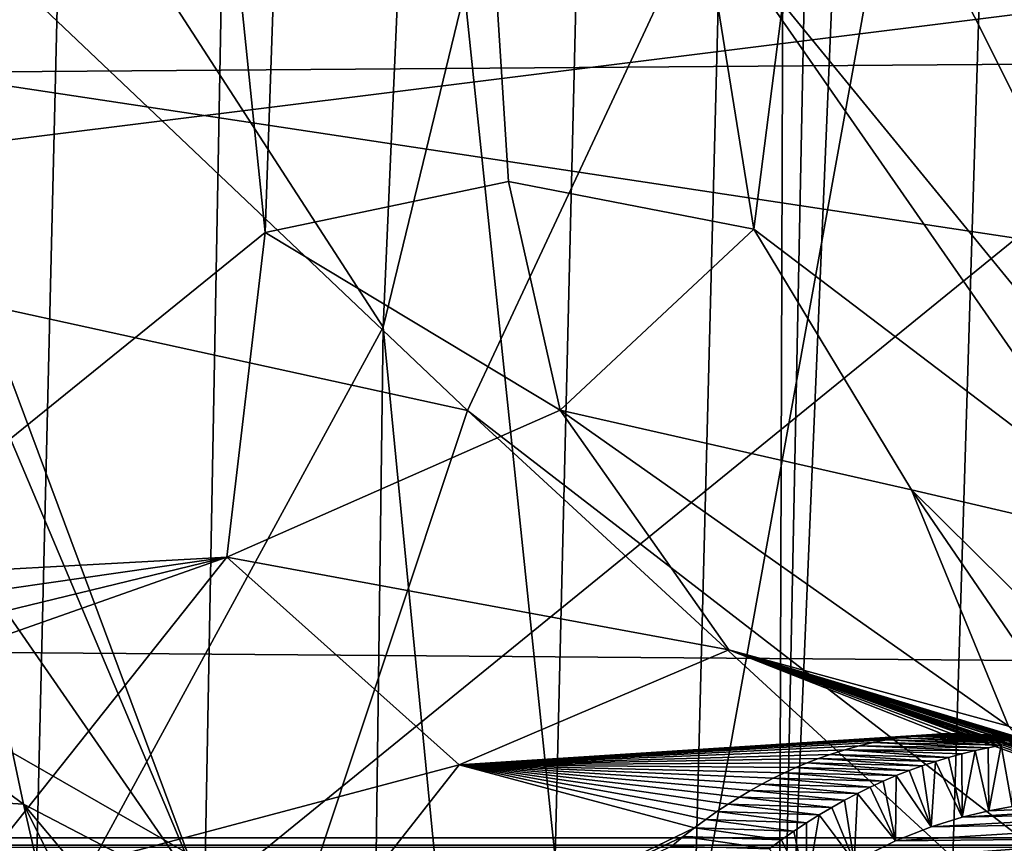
# Model space of a CAD drawing. Header units: metres. Extents: x -150 to 307, y -550 to 84.
# Tile 1040 of 1056: x 243.91 to 245.68, y 1.96 to 3.44. Entities that reach past the tile are written whole.
import ezdxf

# ---------------------------------------------------------------- set-up
doc = ezdxf.new("R2010")
doc.units = ezdxf.units.M
doc.layers.add('solid_26006363', color=7, linetype='CONTINUOUS')

msp = doc.modelspace()

# ---------------------------------------------------------------- linework, layer by layer
at = {"layer": 'solid_26006363'}
for points in [[(229.17627, 9.082661, 939.973816), (245.857986, 10.989752, 949.544861), (246.654556, 0, 950.254578)], [(243.8936, -0.00284, 920.188049), (242.845901, 9.634338, 919.145142), (244.113831, 9.174482, 920.712769)], [(245.07486, -0.002634, 921.706665), (243.8936, -0.00284, 920.188049), (244.113831, 9.174482, 920.712769)], [(245.07486, -0.002634, 921.706665), (244.113831, 9.174482, 920.712769), (245.297684, 8.601992, 922.201599)], [(229.17627, 9.082661, 939.973816), (246.654556, 0, 950.254578), (229.99118, 0.000344, 940.69989)], [(245.273239, 1.194609, 921.968323), (245.07486, -0.002634, 921.706665), (245.297684, 8.601992, 922.201599)], [(245.420822, 8.519827, 922.357239), (245.273239, 1.194609, 921.968323), (245.297684, 8.601992, 922.201599)], [(245.420822, 8.519827, 922.357239), (245.577621, 8.437839, 922.556946), (245.273239, 1.194609, 921.968323)], [(245.799927, 2.034594, 922.663574), (245.273239, 1.194609, 921.968323), (245.577621, 8.437839, 922.556946)], [(245.799927, 2.034594, 922.663574), (245.577621, 8.437839, 922.556946), (246.718552, 7.859486, 924.028381)], [(244.350952, 3.059509, 924.572021), (243.884827, 7.58322, 924.092468), (243.582382, 2.43787, 923.555359)], [(244.350952, 3.059509, 924.572021), (244.507294, 7.553416, 924.906799), (243.884827, 7.58322, 924.092468)], [(244.350952, 3.059509, 924.572021), (244.788055, 3.151154, 925.151855), (244.507294, 7.553416, 924.906799)], [(245.22905, 3.065704, 925.738037), (245.720825, 6.913327, 926.496826), (244.507294, 7.553416, 924.906799)], [(244.788055, 3.151154, 925.151855), (245.22905, 3.065704, 925.738037), (244.507294, 7.553416, 924.906799)], [(245.22905, 3.065704, 925.738037), (245.992126, 2.485085, 926.756714), (245.720825, 6.913327, 926.496826)], [(244.319778, 6.049752, 929.115417), (245.931808, 6.231381, 931.348267), (245.788895, 3.121621, 931.076965)], [(242.780655, 5.782094, 927.036865), (244.319778, 6.049752, 929.115417), (244.241684, 1.862702, 928.925537)], [(244.241684, 1.862702, 928.925537), (244.319778, 6.049752, 929.115417), (245.788895, 3.121621, 931.076965)], [(244.562622, 2.889797, 931.937561), (244.697876, 5.98855, 932.194458), (243.077316, 5.183672, 929.933411)], [(244.562622, 2.889797, 931.937561), (244.931549, 4.409077, 932.481934), (244.697876, 5.98855, 932.194458)], [(242.938278, 4.949929, 927.221924), (242.780655, 5.782094, 927.036865), (244.241684, 1.862702, 928.925537)], [(246.203156, 0.179209, 934.237854), (246.435196, 5.244276, 934.640991), (245.6754, 4.836747, 933.54364)], [(244.562622, 2.889797, 931.937561), (243.077316, 5.183672, 929.933411), (242.983261, -0.013152, 929.737183)], [(244.71405, 2.740045, 951.577759), (242.222122, 5.104949, 950.181824), (241.660187, 3.408306, 949.906921)], [(244.71405, 2.740045, 951.577759), (245.137695, 3.646089, 951.780701), (242.222122, 5.104949, 950.181824)], [(243.824341, 2.466294, 928.364929), (242.938278, 4.949929, 927.221924), (244.241684, 1.862702, 928.925537)], [(244.828934, 0.159574, 932.289673), (245.527664, 0.027217, 933.274841), (245.6754, 4.836747, 933.54364)], [(244.931549, 4.409077, 932.481934), (244.828934, 0.159574, 932.289673), (245.6754, 4.836747, 933.54364)], [(246.203156, 0.179209, 934.237854), (245.6754, 4.836747, 933.54364), (245.527664, 0.027217, 933.274841)], [(245.137695, 3.646089, 951.780701), (246.968872, 1.407433, 952.72406), (245.682251, 4.545726, 952.041748)], [(244.562622, 2.889797, 931.937561), (244.828934, 0.159574, 932.289673), (244.931549, 4.409077, 932.481934)], [(52.118008, 3.784486, 673.061707), (287.815277, 3.786167, -97.865639), (287.022736, 1.972128, -98.107941)], [(240.305222, 1.972128, -251.243607), (252.829651, 1.972128, -239.78096), (240.82756, 3.786167, -251.887054)], [(252.829651, 1.972128, -239.78096), (253.424423, 3.786167, -240.358093), (240.82756, 3.786167, -251.887054)], [(51.326496, 1.972128, 672.819702), (52.118008, 3.784486, 673.061707), (287.022736, 1.972128, -98.107941)], [(63.380936, 3.784486, 676.505127), (64.172447, 1.972128, 676.747131), (299.085419, 3.771021, -94.420006)], [(64.172447, 1.972128, 676.747131), (299.873505, 1.954857, -94.17907), (299.085419, 3.771021, -94.420006)], [(233.248627, 3.771021, -271.809204), (248.255173, 3.771021, -261.036865), (233.68869, 1.954857, -272.505981)], [(248.255173, 3.771021, -261.036865), (248.774567, 1.954857, -261.676666), (233.68869, 1.954857, -272.505981)], [(244.71405, 2.740045, 951.577759), (246.985504, 0.986089, 952.734863), (245.137695, 3.646089, 951.780701)], [(245.137695, 3.646089, 951.780701), (246.985504, 0.986089, 952.734863), (246.968872, 1.407433, 952.72406)], [(244.411346, 1.82926, 951.432861), (241.660187, 3.408306, 949.906921), (241.322906, 1.705597, 949.742065)], [(244.411346, 1.82926, 951.432861), (244.71405, 2.740045, 951.577759), (241.660187, 3.408306, 949.906921)], [(244.881058, 2.740724, 925.123413), (244.788055, 3.151154, 925.151855), (244.350952, 3.059509, 924.572021)], [(244.881058, 2.740724, 925.123413), (245.22905, 3.065704, 925.738037), (244.788055, 3.151154, 925.151855)], [(244.241684, 1.862702, 928.925537), (245.788895, 3.121621, 931.076965), (245.741119, 0.019938, 930.986267)], [(244.881058, 2.740724, 925.123413), (245.512085, 2.597605, 926.010925), (245.22905, 3.065704, 925.738037)], [(245.512085, 2.597605, 926.010925), (245.992126, 2.485085, 926.756714), (245.22905, 3.065704, 925.738037)], [(244.281784, 2.476311, 924.273438), (244.350952, 3.059509, 924.572021), (243.582382, 2.43787, 923.555359)], [(244.281784, 2.476311, 924.273438), (244.881058, 2.740724, 925.123413), (244.350952, 3.059509, 924.572021)], [(244.521866, -0.18054, 931.860046), (244.562622, 2.889797, 931.937561), (242.983261, -0.013152, 929.737183)], [(244.521866, -0.18054, 931.860046), (244.828934, 0.159574, 932.289673), (244.562622, 2.889797, 931.937561)], [(245.183945, 2.309616, 924.894104), (244.881058, 2.740724, 925.123413), (244.281784, 2.476311, 924.273438)], [(244.411346, 1.82926, 951.432861), (247.023804, 0.612909, 952.755127), (244.71405, 2.740045, 951.577759)], [(244.71405, 2.740045, 951.577759), (247.023804, 0.612909, 952.755127), (246.985504, 0.986089, 952.734863)], [(245.686584, 2.172418, 925.665955), (245.512085, 2.597605, 926.010925), (244.881058, 2.740724, 925.123413)], [(245.686584, 2.172418, 925.665955), (244.881058, 2.740724, 925.123413), (245.183945, 2.309616, 924.894104)], [(245.512085, 2.597605, 926.010925), (246.077347, 2.037978, 926.800964), (245.992126, 2.485085, 926.756714)], [(246.130081, 1.693514, 926.343994), (246.077347, 2.037978, 926.800964), (245.512085, 2.597605, 926.010925)], [(246.130081, 1.693514, 926.343994), (245.512085, 2.597605, 926.010925), (245.686584, 2.172418, 925.665955)], [(243.916656, 2.03261, 928.403564), (243.297852, 2.485915, 927.544861), (243.824341, 2.466294, 928.364929)], [(243.508987, 2.057686, 927.264709), (243.297852, 2.485915, 927.544861), (243.916656, 2.03261, 928.403564)], [(244.281784, 2.476311, 924.273438), (243.552383, 2.299145, 923.510193), (243.518784, 2.207097, 923.461182)], [(243.794418, 1.862854, 923.575378), (244.281784, 2.476311, 924.273438), (243.518784, 2.207097, 923.461182)], [(244.281784, 2.476311, 924.273438), (243.575104, 2.37448, 923.54364), (243.552383, 2.299145, 923.510193)], [(244.281784, 2.476311, 924.273438), (243.582382, 2.43787, 923.555359), (243.575104, 2.37448, 923.54364)], [(244.699371, 2.103127, 924.144775), (244.281784, 2.476311, 924.273438), (243.794418, 1.862854, 923.575378)], [(243.916656, 2.03261, 928.403564), (243.824341, 2.466294, 928.364929), (244.241684, 1.862702, 928.925537)], [(245.183945, 2.309616, 924.894104), (244.281784, 2.476311, 924.273438), (244.699371, 2.103127, 924.144775)], [(245.183945, 2.309616, 924.894104), (244.699371, 2.103127, 924.144775), (245.567047, 2.158592, 924.564331)], [(245.183945, 2.309616, 924.894104), (246.009048, 2.016995, 925.27417), (246.02774, 2.003733, 925.304199)], [(245.686584, 2.172418, 925.665955), (245.183945, 2.309616, 924.894104), (246.02774, 2.003733, 925.304199)], [(245.183945, 2.309616, 924.894104), (245.990616, 2.029441, 925.244507), (246.009048, 2.016995, 925.27417)], [(245.183945, 2.309616, 924.894104), (245.973816, 2.040231, 925.217468), (245.990616, 2.029441, 925.244507)], [(245.183945, 2.309616, 924.894104), (245.957825, 2.05004, 925.191772), (245.973816, 2.040231, 925.217468)], [(245.183945, 2.309616, 924.894104), (245.927811, 2.067228, 925.143494), (245.957825, 2.05004, 925.191772)], [(245.183945, 2.309616, 924.894104), (245.898026, 2.082757, 925.09552), (245.927811, 2.067228, 925.143494)], [(245.183945, 2.309616, 924.894104), (245.865417, 2.098043, 925.042969), (245.898026, 2.082757, 925.09552)], [(245.183945, 2.309616, 924.894104), (245.847046, 2.105869, 925.013428), (245.865417, 2.098043, 925.042969)], [(245.183945, 2.309616, 924.894104), (245.826767, 2.113864, 924.980835), (245.847046, 2.105869, 925.013428)], [(245.183945, 2.309616, 924.894104), (245.804642, 2.121824, 924.945251), (245.826767, 2.113864, 924.980835)], [(245.183945, 2.309616, 924.894104), (245.781097, 2.129425, 924.90741), (245.804642, 2.121824, 924.945251)], [(245.183945, 2.309616, 924.894104), (245.756607, 2.136395, 924.868042), (245.781097, 2.129425, 924.90741)], [(245.183945, 2.309616, 924.894104), (245.731628, 2.142524, 924.828003), (245.756607, 2.136395, 924.868042)], [(245.183945, 2.309616, 924.894104), (245.70665, 2.147672, 924.787964), (245.731628, 2.142524, 924.828003)], [(245.183945, 2.309616, 924.894104), (245.68367, 2.151546, 924.751099), (245.70665, 2.147672, 924.787964)], [(245.183945, 2.309616, 924.894104), (245.661545, 2.1545, 924.715698), (245.68367, 2.151546, 924.751099)], [(245.183945, 2.309616, 924.894104), (245.640686, 2.156588, 924.682312), (245.661545, 2.1545, 924.715698)], [(245.183945, 2.309616, 924.894104), (245.621185, 2.15793, 924.651062), (245.640686, 2.156588, 924.682312)], [(245.183945, 2.309616, 924.894104), (245.602676, 2.158661, 924.621399), (245.621185, 2.15793, 924.651062)], [(245.183945, 2.309616, 924.894104), (245.584763, 2.158868, 924.592712), (245.602676, 2.158661, 924.621399)], [(245.183945, 2.309616, 924.894104), (245.567047, 2.158592, 924.564331), (245.584763, 2.158868, 924.592712)], [(244.699371, 2.103127, 924.144775), (245.549103, 2.157826, 924.535583), (245.567047, 2.158592, 924.564331)], [(245.790573, 2.149418, 924.307922), (245.567047, 2.158592, 924.564331), (245.549103, 2.157826, 924.535583)], [(245.813812, 2.14962, 924.338745), (245.584763, 2.158868, 924.592712), (245.567047, 2.158592, 924.564331)], [(245.790573, 2.149418, 924.307922), (245.813812, 2.14962, 924.338745), (245.567047, 2.158592, 924.564331)], [(245.813812, 2.14962, 924.338745), (245.602676, 2.158661, 924.621399), (245.584763, 2.158868, 924.592712)], [(245.836868, 2.149203, 924.369385), (245.621185, 2.15793, 924.651062), (245.602676, 2.158661, 924.621399)], [(245.813812, 2.14962, 924.338745), (245.836868, 2.149203, 924.369385), (245.602676, 2.158661, 924.621399)], [(244.699371, 2.103127, 924.144775), (245.530518, 2.156521, 924.505859), (245.549103, 2.157826, 924.535583)], [(244.699371, 2.103127, 924.144775), (245.510895, 2.154577, 924.474487), (245.530518, 2.156521, 924.505859)], [(244.699371, 2.103127, 924.144775), (245.489807, 2.151842, 924.440796), (245.510895, 2.154577, 924.474487)], [(244.699371, 2.103127, 924.144775), (245.46701, 2.148131, 924.404358), (245.489807, 2.151842, 924.440796)], [(244.699371, 2.103127, 924.144775), (245.442963, 2.143363, 924.365967), (245.46701, 2.148131, 924.404358)], [(244.699371, 2.103127, 924.144775), (245.417923, 2.137456, 924.325928), (245.442963, 2.143363, 924.365967)], [(245.649887, 2.133891, 924.121216), (245.442963, 2.143363, 924.365967), (245.417923, 2.137456, 924.325928)], [(245.673431, 2.138259, 924.152466), (245.46701, 2.148131, 924.404358), (245.442963, 2.143363, 924.365967)], [(245.649887, 2.133891, 924.121216), (245.673431, 2.138259, 924.152466), (245.442963, 2.143363, 924.365967)], [(245.696823, 2.141922, 924.183472), (245.489807, 2.151842, 924.440796), (245.46701, 2.148131, 924.404358)], [(245.673431, 2.138259, 924.152466), (245.696823, 2.141922, 924.183472), (245.46701, 2.148131, 924.404358)], [(245.720261, 2.14485, 924.2146), (245.510895, 2.154577, 924.474487), (245.489807, 2.151842, 924.440796)], [(245.696823, 2.141922, 924.183472), (245.720261, 2.14485, 924.2146), (245.489807, 2.151842, 924.440796)], [(245.743729, 2.147059, 924.245728), (245.530518, 2.156521, 924.505859), (245.510895, 2.154577, 924.474487)], [(245.720261, 2.14485, 924.2146), (245.743729, 2.147059, 924.245728), (245.510895, 2.154577, 924.474487)], [(245.767197, 2.148573, 924.276855), (245.549103, 2.157826, 924.535583), (245.530518, 2.156521, 924.505859)], [(245.743729, 2.147059, 924.245728), (245.767197, 2.148573, 924.276855), (245.530518, 2.156521, 924.505859)], [(245.767197, 2.148573, 924.276855), (245.790573, 2.149418, 924.307922), (245.549103, 2.157826, 924.535583)], [(245.85968, 2.148194, 924.399658), (245.640686, 2.156588, 924.682312), (245.621185, 2.15793, 924.651062)], [(245.836868, 2.149203, 924.369385), (245.85968, 2.148194, 924.399658), (245.621185, 2.15793, 924.651062)], [(245.882187, 2.146617, 924.429565), (245.661545, 2.1545, 924.715698), (245.640686, 2.156588, 924.682312)], [(245.85968, 2.148194, 924.399658), (245.882187, 2.146617, 924.429565), (245.640686, 2.156588, 924.682312)], [(245.90773, 2.144107, 924.463501), (245.68367, 2.151546, 924.751099), (245.661545, 2.1545, 924.715698)], [(245.882187, 2.146617, 924.429565), (245.90773, 2.144107, 924.463501), (245.661545, 2.1545, 924.715698)], [(245.692764, 2.028255, 924.176819), (245.696823, 2.141922, 924.183472), (245.673431, 2.138259, 924.152466)], [(244.699371, 2.103127, 924.144775), (245.392075, 2.130347, 924.284607), (245.417923, 2.137456, 924.325928)], [(244.699371, 2.103127, 924.144775), (245.365631, 2.121998, 924.242371), (245.392075, 2.130347, 924.284607)], [(245.57872, 2.116584, 924.026794), (245.392075, 2.130347, 924.284607), (245.365631, 2.121998, 924.242371)], [(245.626221, 2.128823, 924.089783), (245.417923, 2.137456, 924.325928), (245.392075, 2.130347, 924.284607)], [(245.602493, 2.123053, 924.05835), (245.626221, 2.128823, 924.089783), (245.392075, 2.130347, 924.284607)], [(245.57872, 2.116584, 924.026794), (245.602493, 2.123053, 924.05835), (245.392075, 2.130347, 924.284607)], [(245.626221, 2.128823, 924.089783), (245.649887, 2.133891, 924.121216), (245.417923, 2.137456, 924.325928)], [(245.60318, 2.009264, 924.057983), (245.602493, 2.123053, 924.05835), (245.57872, 2.116584, 924.026794)], [(245.60318, 2.009264, 924.057983), (245.626221, 2.128823, 924.089783), (245.602493, 2.123053, 924.05835)], [(245.65123, 2.020769, 924.121704), (245.626221, 2.128823, 924.089783), (245.60318, 2.009264, 924.057983)], [(245.65123, 2.020769, 924.121704), (245.649887, 2.133891, 924.121216), (245.626221, 2.128823, 924.089783)], [(245.65123, 2.020769, 924.121704), (245.673431, 2.138259, 924.152466), (245.649887, 2.133891, 924.121216)], [(245.692764, 2.028255, 924.176819), (245.673431, 2.138259, 924.152466), (245.65123, 2.020769, 924.121704)], [(244.699371, 2.103127, 924.144775), (245.34523, 2.1148, 924.209778), (245.365631, 2.121998, 924.242371)], [(244.699371, 2.103127, 924.144775), (245.324707, 2.106884, 924.176941), (245.34523, 2.1148, 924.209778)], [(244.699371, 2.103127, 924.144775), (245.304138, 2.098269, 924.144104), (245.324707, 2.106884, 924.176941)], [(245.507736, 2.092991, 923.932678), (245.324707, 2.106884, 924.176941), (245.304138, 2.098269, 924.144104)], [(245.531296, 2.101551, 923.963928), (245.34523, 2.1148, 924.209778), (245.324707, 2.106884, 924.176941)], [(245.507736, 2.092991, 923.932678), (245.531296, 2.101551, 923.963928), (245.324707, 2.106884, 924.176941)], [(245.554977, 2.109416, 923.9953), (245.365631, 2.121998, 924.242371), (245.34523, 2.1148, 924.209778)], [(245.531296, 2.101551, 923.963928), (245.554977, 2.109416, 923.9953), (245.34523, 2.1148, 924.209778)], [(245.554977, 2.109416, 923.9953), (245.57872, 2.116584, 924.026794), (245.365631, 2.121998, 924.242371)], [(245.547577, 1.992, 923.984253), (245.554977, 2.109416, 923.9953), (245.531296, 2.101551, 923.963928)], [(245.60318, 2.009264, 924.057983), (245.554977, 2.109416, 923.9953), (245.547577, 1.992, 923.984253)], [(245.60318, 2.009264, 924.057983), (245.57872, 2.116584, 924.026794), (245.554977, 2.109416, 923.9953)], [(244.699371, 2.103127, 924.144775), (243.794418, 1.862854, 923.575378), (244.298874, 1.593048, 923.520569)], [(244.699371, 2.103127, 924.144775), (244.298874, 1.593048, 923.520569), (245.122086, 1.989916, 923.853149)], [(244.699371, 2.103127, 924.144775), (245.28363, 2.088985, 924.111389), (245.304138, 2.098269, 924.144104)], [(244.699371, 2.103127, 924.144775), (245.26329, 2.07907, 924.078918), (245.28363, 2.088985, 924.111389)], [(244.699371, 2.103127, 924.144775), (245.243118, 2.068543, 924.046753), (245.26329, 2.07907, 924.078918)], [(244.699371, 2.103127, 924.144775), (245.222946, 2.057297, 924.014526), (245.243118, 2.068543, 924.046753)], [(244.699371, 2.103127, 924.144775), (245.202759, 2.045312, 923.9823), (245.222946, 2.057297, 924.014526)], [(244.699371, 2.103127, 924.144775), (245.182571, 2.032585, 923.950012), (245.202759, 2.045312, 923.9823)], [(244.699371, 2.103127, 924.144775), (245.162384, 2.019111, 923.917664), (245.182571, 2.032585, 923.950012)], [(244.699371, 2.103127, 924.144775), (245.142227, 2.004889, 923.885437), (245.162384, 2.019111, 923.917664)], [(244.699371, 2.103127, 924.144775), (245.122086, 1.989916, 923.853149), (245.142227, 2.004889, 923.885437)], [(245.461105, 2.073783, 923.87085), (245.28363, 2.088985, 924.111389), (245.26329, 2.07907, 924.078918)], [(245.484344, 2.083738, 923.901672), (245.304138, 2.098269, 924.144104), (245.28363, 2.088985, 924.111389)], [(245.461105, 2.073783, 923.87085), (245.484344, 2.083738, 923.901672), (245.28363, 2.088985, 924.111389)], [(245.484344, 2.083738, 923.901672), (245.507736, 2.092991, 923.932678), (245.304138, 2.098269, 924.144104)], [(245.547577, 1.992, 923.984253), (245.507736, 2.092991, 923.932678), (245.484344, 2.083738, 923.901672)], [(245.547577, 1.992, 923.984253), (245.531296, 2.101551, 923.963928), (245.507736, 2.092991, 923.932678)], [(245.437912, 2.063079, 923.840149), (245.26329, 2.07907, 924.078918), (245.243118, 2.068543, 924.046753)], [(245.437912, 2.063079, 923.840149), (245.461105, 2.073783, 923.87085), (245.26329, 2.07907, 924.078918)], [(245.483276, 1.966581, 923.898987), (245.461105, 2.073783, 923.87085), (245.437912, 2.063079, 923.840149)], [(245.483276, 1.966581, 923.898987), (245.484344, 2.083738, 923.901672), (245.461105, 2.073783, 923.87085)], [(245.547577, 1.992, 923.984253), (245.484344, 2.083738, 923.901672), (245.483276, 1.966581, 923.898987)], [(243.508987, 2.057686, 927.264709), (243.964828, 1.82465, 927.097595), (243.628693, 1.920291, 926.580933)], [(243.508987, 2.057686, 927.264709), (243.998566, 1.674428, 927.989563), (243.964828, 1.82465, 927.097595)], [(243.508987, 2.057686, 927.264709), (243.916656, 2.03261, 928.403564), (243.998566, 1.674428, 927.989563)], [(245.391708, 2.039469, 923.77887), (245.222946, 2.057297, 924.014526), (245.202759, 2.045312, 923.9823)], [(245.41478, 2.051635, 923.809448), (245.243118, 2.068543, 924.046753), (245.222946, 2.057297, 924.014526)], [(245.391708, 2.039469, 923.77887), (245.41478, 2.051635, 923.809448), (245.222946, 2.057297, 924.014526)], [(245.41478, 2.051635, 923.809448), (245.437912, 2.063079, 923.840149), (245.243118, 2.068543, 924.046753)], [(245.483276, 1.966581, 923.898987), (245.437912, 2.063079, 923.840149), (245.41478, 2.051635, 923.809448)], [(245.368729, 2.026601, 923.748474), (245.202759, 2.045312, 923.9823), (245.182571, 2.032585, 923.950012)], [(245.368729, 2.026601, 923.748474), (245.391708, 2.039469, 923.77887), (245.202759, 2.045312, 923.9823)], [(245.320221, 1.097839, 922.11853), (245.273239, 1.194609, 921.968323), (245.799927, 2.034594, 922.663574)], [(245.808746, 1.876581, 922.78479), (245.320221, 1.097839, 922.11853), (245.799927, 2.034594, 922.663574)], [(245.409012, 1.929662, 923.800537), (245.391708, 2.039469, 923.77887), (245.368729, 2.026601, 923.748474)], [(245.409012, 1.929662, 923.800537), (245.41478, 2.051635, 923.809448), (245.391708, 2.039469, 923.77887)], [(245.483276, 1.966581, 923.898987), (245.41478, 2.051635, 923.809448), (245.409012, 1.929662, 923.800537)], [(245.60318, 2.009264, 924.057983), (246.082825, 2.021095, 923.510254), (246.197296, 2.044287, 923.671082)], [(245.65123, 2.020769, 924.121704), (245.60318, 2.009264, 924.057983), (246.197296, 2.044287, 923.671082)], [(245.692764, 2.028255, 924.176819), (245.65123, 2.020769, 924.121704), (246.197296, 2.044287, 923.671082)], [(243.916656, 2.03261, 928.403564), (244.241684, 1.862702, 928.925537), (244.421936, 1.428518, 929.168091)], [(244.360718, 1.144675, 929.019226), (243.916656, 2.03261, 928.403564), (244.421936, 1.428518, 929.168091)], [(243.998566, 1.674428, 927.989563), (243.916656, 2.03261, 928.403564), (244.360718, 1.144675, 929.019226)], [(245.323242, 1.998832, 923.688171), (245.162384, 2.019111, 923.917664), (245.142227, 2.004889, 923.885437)], [(245.345901, 2.013048, 923.718201), (245.182571, 2.032585, 923.950012), (245.162384, 2.019111, 923.917664)], [(245.323242, 1.998832, 923.688171), (245.345901, 2.013048, 923.718201), (245.162384, 2.019111, 923.917664)], [(245.345901, 2.013048, 923.718201), (245.368729, 2.026601, 923.748474), (245.182571, 2.032585, 923.950012)], [(245.409012, 1.929662, 923.800537), (245.368729, 2.026601, 923.748474), (245.345901, 2.013048, 923.718201)], [(245.547577, 1.992, 923.984253), (246.019791, 2.000328, 923.421814), (246.082825, 2.021095, 923.510254)], [(245.60318, 2.009264, 924.057983), (245.547577, 1.992, 923.984253), (246.082825, 2.021095, 923.510254)], [(245.300766, 1.983971, 923.658447), (245.142227, 2.004889, 923.885437), (245.122086, 1.989916, 923.853149)], [(245.300766, 1.983971, 923.658447), (245.323242, 1.998832, 923.688171), (245.142227, 2.004889, 923.885437)], [(245.323532, 1.876633, 923.687317), (245.345901, 2.013048, 923.718201), (245.323242, 1.998832, 923.688171)], [(245.409012, 1.929662, 923.800537), (245.345901, 2.013048, 923.718201), (245.323532, 1.876633, 923.687317)], [(245.483276, 1.966581, 923.898987), (245.951706, 1.971158, 923.326233), (246.019791, 2.000328, 923.421814)], [(245.547577, 1.992, 923.984253), (245.483276, 1.966581, 923.898987), (246.019791, 2.000328, 923.421814)], [(244.298874, 1.593048, 923.520569), (245.101974, 1.974191, 923.820984), (245.122086, 1.989916, 923.853149)], [(245.278503, 1.968485, 923.628967), (245.122086, 1.989916, 923.853149), (245.101974, 1.974191, 923.820984)], [(245.278503, 1.968485, 923.628967), (245.300766, 1.983971, 923.658447), (245.122086, 1.989916, 923.853149)], [(245.323532, 1.876633, 923.687317), (245.300766, 1.983971, 923.658447), (245.278503, 1.968485, 923.628967)], [(245.323532, 1.876633, 923.687317), (245.323242, 1.998832, 923.688171), (245.300766, 1.983971, 923.658447)], [(51.326496, 1.972128, 672.819702), (286.751587, 0, -98.190849), (51.055336, 0, 672.736816)], [(51.326496, 1.972128, 672.819702), (287.022736, 1.972128, -98.107941), (286.751587, 0, -98.190849)], [(64.172447, 1.972128, 676.747131), (64.443604, 0, 676.830017), (299.873505, 1.954857, -94.17907)], [(240.305222, 1.972128, -251.243607), (237.419113, 0, -253.167572), (244.442719, 0, -247.375839)], [(240.305222, 1.972128, -251.243607), (244.442719, 0, -247.375839), (251.083588, 0, -241.148941)], [(240.305222, 1.972128, -251.243607), (251.083588, 0, -241.148941), (252.829651, 1.972128, -239.78096)], [(244.298874, 1.593048, 923.520569), (245.081909, 1.957713, 923.78894), (245.101974, 1.974191, 923.820984)], [(245.2565, 1.952379, 923.599792), (245.101974, 1.974191, 923.820984), (245.081909, 1.957713, 923.78894)], [(245.2565, 1.952379, 923.599792), (245.278503, 1.968485, 923.628967), (245.101974, 1.974191, 923.820984)], [(245.323532, 1.876633, 923.687317), (245.278503, 1.968485, 923.628967), (245.2565, 1.952379, 923.599792)], [(245.409012, 1.929662, 923.800537), (245.876831, 1.930674, 923.221191), (245.951706, 1.971158, 923.326233)], [(245.483276, 1.966581, 923.898987), (245.409012, 1.929662, 923.800537), (245.951706, 1.971158, 923.326233)]]:
    msp.add_3dface(points, dxfattribs=at)

doc.saveas('drawing.dxf')
